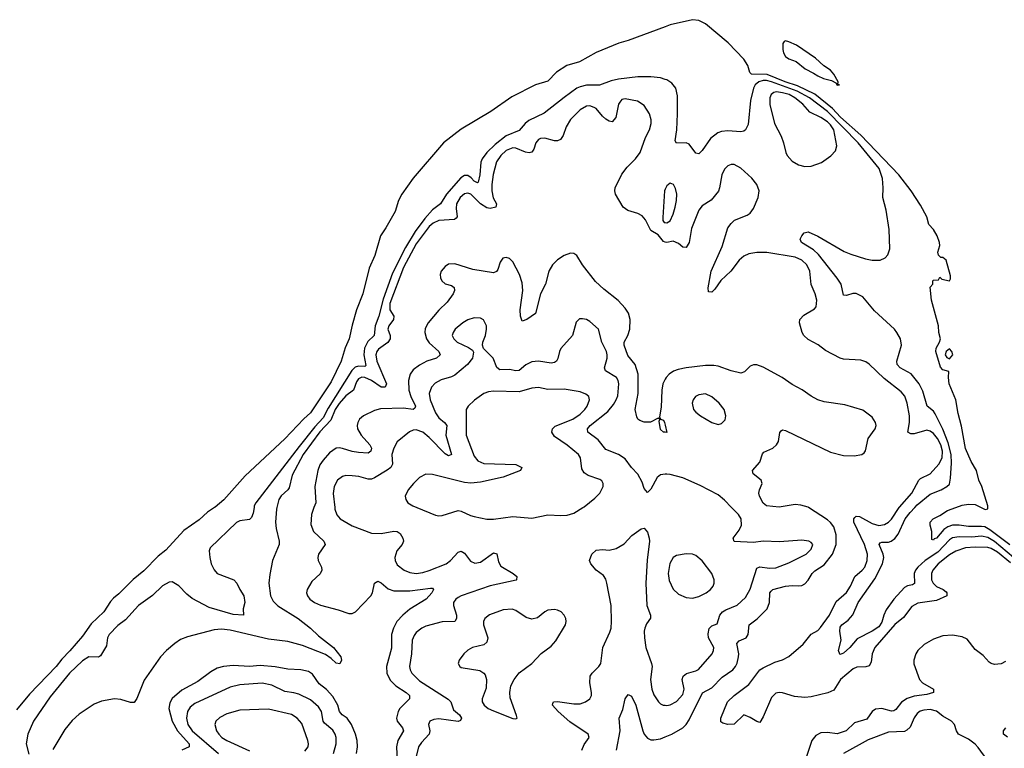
# Model space of a CAD drawing. Header units: inches. Extents: x 1449094 to 1618372, y 389908 to 534307.
# Tile 455 of 494: x 1585980 to 1592112, y 518502 to 523036. Entities that reach past the tile are written whole.
import ezdxf

# ---------------------------------------------------------------- set-up
doc = ezdxf.new("R2010")
doc.units = ezdxf.units.IN
doc.header["$MEASUREMENT"] = 0
for name, color, linetype in [('B5581', 7, 'Continuous'), ('B5582', 7, 'Continuous'), ('B5591', 7, 'Continuous'), ('B5592', 7, 'Continuous')]:
    doc.layers.add(name, color=color, linetype=linetype)

msp = doc.modelspace()

# ---------------------------------------------------------------- linework, layer by layer
at = {"layer": 'B5581', "color": 5}
for points, elevation in [([(1587193.2, 520000), (1587149.4, 519970.6), (1587097.2, 519922.8), (1587002.7, 519857.3), (1586890, 519735.6), (1586842.9, 519697.1), (1586753.7, 519606.3), (1586687, 519553), (1586597.7, 519462.3), (1586564.9, 519435.1), (1586545.6, 519414.4), (1586504.6, 519350), (1586424.6, 519275.4), (1586370, 519199.9), (1586292.1, 519107.9), (1586242.5, 519057.5), (1586207.3, 519010), (1586041.5, 518838.5), (1585958.8, 518741.2)], 340), ([(1587439.6, 520000), (1587434.6, 519965.4), (1587422.8, 519937.2), (1587410, 519925.1), (1587350, 519917.4), (1587330, 519906), (1587167, 519750), (1587160.5, 519730), (1587163.7, 519690), (1587172.6, 519650), (1587190, 519612), (1587210, 519588.9), (1587313.4, 519550), (1587333, 519530), (1587350.5, 519490), (1587376.3, 519450), (1587382.8, 519410), (1587371, 519370), (1587374, 519330), (1587310, 519333.5), (1587158.9, 519378.9), (1587054.8, 519434.8), (1587021, 519461), (1586970, 519512.6), (1586930, 519536.9), (1586910, 519536.4), (1586870, 519513.3), (1586806.5, 519453.5), (1586720.3, 519390), (1586638.9, 519301.1), (1586590, 519265.4), (1586536.4, 519210), (1586527.4, 519190), (1586520.4, 519139.6), (1586482.4, 519077.6), (1586470, 519069.6), (1586410, 519071.5), (1586370, 519045.6), (1586290, 518969.3), (1586170, 518821.8), (1586065.3, 518670), (1586030, 518589.6), (1586020.5, 518530), (1586035.6, 518464.4)], 360), ([(1587581, 520000), (1587578.5, 519990), (1587572.5, 519910), (1587576.6, 519870), (1587595.9, 519790), (1587596, 519770), (1587555.2, 519670), (1587537.2, 519582.8), (1587531.4, 519528.6), (1587542.3, 519450), (1587558.4, 519418.4), (1587587.6, 519387.6), (1587713.3, 519310), (1587790.1, 519250), (1587840.8, 519200.8), (1587934.2, 519130), (1587980.4, 519070), (1587984.4, 519050), (1587973.4, 519026.6), (1587950, 519031.3), (1587920.6, 519060.6), (1587884.5, 519084.5), (1587741.2, 519141.2), (1587650, 519166.8), (1587530, 519180.1), (1587290, 519237.5), (1587236.5, 519243.5), (1587190, 519239.5), (1587024.7, 519195.3), (1586982.1, 519177.9), (1586945.6, 519154.4), (1586894.3, 519110), (1586856.9, 519070), (1586754.9, 518925.1), (1586710, 518811.8), (1586692.9, 518787.2), (1586670, 518785.8), (1586610, 518805.8), (1586570, 518809.8), (1586490, 518796), (1586443.4, 518776.6), (1586350, 518713.7), (1586305.8, 518674.3), (1586261.5, 518618.5), (1586186.5, 518493.5)], 380), ([(1587812.1, 520000), (1587796.1, 519956.1), (1587793.6, 519893.6), (1587809.2, 519850), (1587874.4, 519790), (1587882.4, 519770), (1587841, 519710), (1587836, 519690), (1587837.7, 519670), (1587859.4, 519630), (1587862.2, 519610), (1587851.9, 519588.1), (1587799.2, 519540.8), (1587769.1, 519490), (1587765.2, 519470), (1587772.2, 519450), (1587787.3, 519430), (1587815.3, 519410), (1587853.2, 519393.2), (1587963.8, 519363.8), (1588030, 519340.7), (1588050, 519339.7), (1588072.1, 519350), (1588165.7, 519450), (1588176.5, 519470), (1588190, 519530.4), (1588210, 519542.4), (1588230, 519531.9), (1588275, 519495), (1588310, 519480.9), (1588410, 519480.8), (1588538.6, 519498.6), (1588550, 519498.4), (1588556, 519490), (1588547.4, 519470), (1588511.5, 519430), (1588410, 519368), (1588365.9, 519330), (1588329.2, 519290), (1588307.4, 519250), (1588296.3, 519210), (1588295.5, 519124.5), (1588263.9, 519010), (1588266.2, 518970), (1588286.6, 518926.6), (1588323.2, 518890), (1588387.6, 518850), (1588407.6, 518830), (1588407.6, 518810), (1588346.9, 518750), (1588335.9, 518730), (1588327.2, 518690), (1588331.1, 518670), (1588363.5, 518630), (1588369.3, 518610), (1588333.9, 518550), (1588326.2, 518510), (1588342.4, 518170)], 420), ([(1587942.1, 520000), (1587943.2, 519990), (1587955.1, 519955.1), (1587974.9, 519930), (1588050, 519886.5), (1588170, 519840.3), (1588230, 519838.8), (1588310, 519852), (1588330.2, 519850.2), (1588350, 519837.6), (1588366.5, 519810), (1588370.2, 519790), (1588360.8, 519770), (1588327.7, 519730), (1588315.8, 519690), (1588318.4, 519670), (1588330, 519643.7), (1588374.4, 519610), (1588410, 519595.4), (1588450, 519589.5), (1588490, 519595.1), (1588530, 519608.2), (1588635.8, 519650), (1588662, 519670), (1588710, 519721.7), (1588730, 519728.9), (1588750, 519716), (1588786.4, 519666.4), (1588813.5, 519653.5), (1588850, 519659.3), (1588930, 519718.3), (1588951.2, 519711.2), (1588961.5, 519661.5), (1588975.3, 519635.3), (1589054, 519590), (1589074.9, 519570), (1589074.8, 519550), (1589071.5, 519548.5), (1588910, 519513.2), (1588730, 519450.5), (1588710, 519439.8), (1588696.1, 519430), (1588682.3, 519410), (1588681.6, 519390), (1588699.2, 519330), (1588700.2, 519310), (1588690.3, 519290), (1588610, 519289.8), (1588510, 519261.8), (1588484.9, 519250), (1588450, 519222.6), (1588436.2, 519203.8), (1588424.5, 519175.5), (1588419.8, 519090), (1588407.6, 519010), (1588411.1, 518990), (1588422, 518970), (1588470, 518921.9), (1588648.1, 518808.1), (1588664.9, 518790), (1588682.2, 518742.2), (1588719.5, 518710), (1588732, 518690), (1588725.8, 518674.2), (1588711.5, 518668.5), (1588590, 518684.5), (1588558, 518682), (1588534.9, 518670), (1588526.5, 518650), (1588533.4, 518610), (1588530.2, 518590), (1588481.3, 518538.7), (1588463.5, 518510), (1588437.8, 518410)], 440), ([(1588453.2, 520000), (1588570, 519953.2), (1588590, 519949.1), (1588610, 519951.2), (1588710, 519980.6), (1588730, 519977.7), (1588786.7, 519950), (1588810, 519943.5), (1588890, 519927.3), (1588930, 519928.3), (1589050, 519944.8), (1589170, 519934.8), (1589270, 519954.2), (1589350, 519950.2), (1589390, 519953.4), (1589430, 519965.8), (1589488, 520000)], 460), ([(1589480.4, 518490), (1589495, 518524.9), (1589526.6, 518570), (1589519.3, 518590), (1589406.1, 518666.1), (1589333.5, 518730), (1589298, 518770), (1589300.1, 518779.9), (1589305.2, 518790), (1589330, 518792.6), (1589430, 518778), (1589470, 518779.2), (1589503.7, 518790), (1589529.6, 518810), (1589540.5, 518830), (1589542, 518850), (1589531, 518910), (1589532.8, 518950), (1589544.2, 518970), (1589586.3, 519010), (1589598.5, 519030), (1589611.8, 519128.2), (1589655.8, 519224.2), (1589662.7, 519250), (1589666.4, 519290), (1589662.7, 519390), (1589636.9, 519530), (1589630, 519555.3), (1589616.6, 519576.6), (1589570, 519609.3), (1589537.2, 519650), (1589529.2, 519670), (1589544, 519710), (1589570, 519734), (1589610, 519738.8), (1589650, 519734.8), (1589694.8, 519745.2), (1589745.4, 519774.6), (1589793.1, 519826.9), (1589850, 519867.3), (1589870, 519871.3), (1589890, 519846), (1589901.1, 519810), (1589902.3, 519790), (1589887.5, 519672.5), (1589879.2, 519530), (1589886, 519390), (1589908.9, 519330), (1589908.8, 519311.2), (1589884.1, 519275.9), (1589873.2, 519250), (1589868.4, 519230), (1589870.2, 519190.2), (1589879.7, 519130), (1589915.5, 519030), (1589918.6, 519010), (1589909.2, 518930), (1589915.8, 518870), (1589930, 518834.9), (1589957.6, 518790), (1589970, 518777.6), (1589986.8, 518770), (1590000, 518769.4)], 440), ([(1588076.9, 518470), (1588084.2, 518510), (1588080.5, 518550), (1588071.6, 518590), (1588046.7, 518650), (1588018.8, 518690), (1587989, 518710), (1587972.3, 518730), (1587961.8, 518770), (1587930, 518823.2), (1587890, 518867.8), (1587844, 518904), (1587803.5, 518963.5), (1587779.1, 518979.1), (1587730.4, 518990.4), (1587650, 518993.3), (1587570, 519009.4), (1587477.3, 519017.3), (1587410, 519010.4), (1587310, 519017.7), (1587250, 519009.9), (1587210, 518999.5), (1587170, 518978), (1587090, 518916.8), (1586990, 518862.6), (1586929, 518811), (1586914.6, 518785.4), (1586908.7, 518750), (1586928.6, 518670), (1586961.7, 518610), (1587035.9, 518530), (1587034.9, 518510), (1586989.5, 518490.5)], 420), ([(1587934.1, 518470), (1587949.9, 518530), (1587949.9, 518570), (1587945, 518590), (1587930, 518614.6), (1587877.4, 518657.4), (1587870.4, 518670.4), (1587859.9, 518730), (1587839.7, 518759.7), (1587790, 518802.4), (1587718.9, 518838.9), (1587687.9, 518847.9), (1587630, 518856), (1587550, 518894.6), (1587490, 518907.4), (1587350, 518895.8), (1587290, 518882), (1587070, 518781), (1587041.9, 518758.1), (1587024.4, 518730), (1587019.5, 518690), (1587027.9, 518650), (1587053.9, 518610), (1587216.9, 518470)], 440), ([(1589697, 518490), (1589719.6, 518610), (1589713.1, 518690), (1589735.8, 518744.2), (1589750.9, 518809.1), (1589770, 518837.3), (1589790, 518826), (1589816.1, 518770), (1589861.2, 518610), (1589870, 518588.9), (1589890, 518564.7), (1589910, 518555.5), (1589930, 518553.5), (1589970, 518561.2), (1590000, 518573.4)], 420), ([(1587756.5, 518483.5), (1587775.3, 518510), (1587778.2, 518530), (1587773.8, 518550), (1587736.4, 518656.4), (1587708.6, 518688.6), (1587672, 518712), (1587530, 518745.7), (1587350, 518739.5), (1587270, 518716.2), (1587225.9, 518694.1), (1587201.1, 518670), (1587195.6, 518650), (1587206, 518610), (1587219.7, 518590), (1587239.1, 518570), (1587269.1, 518550), (1587410, 518485.5)], 460)]:
    msp.add_lwpolyline(points, dxfattribs=dict(at, elevation=elevation))
at = {"layer": 'B5581', "color": 5, "elevation": 460}
msp.add_lwpolyline([(1589046.7, 519366.7), (1588990, 519362.6), (1588906.6, 519333.4), (1588876.4, 519310), (1588867.6, 519290), (1588868.1, 519270), (1588896.2, 519190), (1588890, 519162.9), (1588870, 519146), (1588798.8, 519130), (1588770, 519113.3), (1588746, 519090), (1588717.3, 519050), (1588711, 519030), (1588721, 519010), (1588730, 519004), (1588845.1, 518985.1), (1588870.2, 518970.2), (1588878.4, 518958.4), (1588887.4, 518930), (1588884.2, 518875.8), (1588860.7, 518810), (1588860.5, 518790), (1588873.4, 518770), (1588897.3, 518750), (1588930, 518734.4), (1589050, 518687.3), (1589070, 518684.7), (1589078, 518690), (1589074.6, 518705.4), (1589035.1, 518815.1), (1589033, 518850), (1589039.6, 518890), (1589058.7, 518930), (1589090, 518970.6), (1589169.7, 519030.3), (1589228.5, 519091.5), (1589290, 519137.1), (1589319.6, 519170), (1589378, 519270), (1589382.4, 519290), (1589381.6, 519310), (1589371.2, 519331.2), (1589351.1, 519351.1), (1589330, 519360.7), (1589310, 519365.6), (1589270, 519361.6), (1589250, 519351.5), (1589205.3, 519314.7), (1589170, 519305.4), (1589134.9, 519314.9), (1589070, 519359.7)], close=True, dxfattribs=at)
at = {"layer": 'B5582', "color": 5}
for points, elevation in [([(1590000, 522992.2), (1589770, 522907.2), (1589710.4, 522890), (1589570, 522831.6), (1589466, 522774), (1589388.1, 522750), (1589323.8, 522710), (1589270, 522652.3), (1589191.6, 522630), (1589045.2, 522554.8), (1588914.5, 522465.5), (1588730, 522353.7), (1588619.7, 522270), (1588429.4, 522050.6), (1588359.2, 521950), (1588338.2, 521910), (1588318.3, 521841.7), (1588260, 521740), (1588225.8, 521690), (1588191.8, 521568.2), (1588156.2, 521490), (1588117.5, 521330), (1588076.9, 521230), (1588050, 521135.6), (1588031.6, 521050), (1588006.8, 520993.2), (1587981.6, 520910), (1587918.7, 520781.3), (1587790.7, 520589.3), (1587748.4, 520551.6), (1587631.4, 520428.6), (1587383.7, 520196.3), (1587251.4, 520048.6), (1587197.3, 520002.7), (1587193.2, 520000)], 340), ([(1590000, 522663.8), (1589970, 522673.5), (1589910, 522681), (1589830, 522680.8), (1589710, 522665.3), (1589664.4, 522655.6), (1589590, 522629), (1589510, 522627.9), (1589470, 522618.5), (1589450, 522608.8), (1589370, 522551), (1589246.3, 522453.7), (1589150, 522408.4), (1589127.3, 522390), (1589090, 522347.3), (1589010, 522312.6), (1588941, 522259), (1588890.1, 522210), (1588860.1, 522170), (1588852.7, 522150), (1588846, 522070), (1588834.8, 522025.2), (1588830, 522019.8), (1588810, 522030.6), (1588791.3, 522051.2), (1588770, 522065.7), (1588750, 522065.8), (1588727.9, 522052.1), (1588637.2, 521950), (1588600.5, 521890), (1588550, 521852), (1588502, 521798), (1588443.3, 521716.8), (1588382.4, 521617.6), (1588301.5, 521458.5), (1588242.4, 521297.6), (1588216.1, 521190), (1588193.5, 521130), (1588187.3, 521070), (1588147.3, 521032.7), (1588127.4, 520992.6), (1588123.7, 520950), (1588136.5, 520883.5), (1588130, 520877.2), (1588090, 520879), (1588070, 520873.7), (1588047.4, 520852.6), (1587901.3, 520618.7), (1587870, 520559.2), (1587818.1, 520501.9), (1587720.6, 520379.4), (1587449.5, 520030), (1587441, 520010), (1587439.6, 520000)], 360), ([(1590000, 521652.2), (1589990, 521655.3), (1589957, 521697), (1589910, 521724.5), (1589878.3, 521790), (1589856.1, 521816.1), (1589829.9, 521829.8), (1589767.5, 521847.5), (1589738.9, 521870), (1589691.3, 521950), (1589685.4, 521970), (1589688.2, 521990), (1589730, 522075.5), (1589762.7, 522117.3), (1589815.8, 522170), (1589844, 522210), (1589877.4, 522302.6), (1589902, 522350), (1589913.5, 522390), (1589913, 522413), (1589902, 522450), (1589870, 522500.9), (1589828.2, 522528.2), (1589750, 522543.1), (1589730, 522538.3), (1589717.1, 522522.9), (1589710, 522509.3), (1589692.7, 522427.3), (1589670, 522400.9), (1589650, 522403.7), (1589630, 522417.6), (1589610, 522434.7), (1589570, 522482.2), (1589557.6, 522490), (1589530, 522498.8), (1589510, 522497.4), (1589470, 522475.7), (1589410, 522414.8), (1589382.3, 522370), (1589364.1, 522315.9), (1589348.2, 522290), (1589330, 522282.2), (1589310, 522282.3), (1589250, 522298.4), (1589223.9, 522296.1), (1589210, 522289.7), (1589194.7, 522270), (1589182.2, 522230), (1589170, 522211.2), (1589153.3, 522206.7), (1589130, 522210.7), (1589070, 522237.3), (1589050, 522239.1), (1589010, 522221.9), (1588976.6, 522190), (1588950, 522150.9), (1588928.5, 522071.5), (1588919.4, 522010), (1588920.8, 521970), (1588928.1, 521928.1), (1588949.1, 521890), (1588945.3, 521870), (1588910, 521860.7), (1588890, 521864.4), (1588850, 521890.5), (1588790, 521950.4), (1588770, 521956.8), (1588750, 521951.9), (1588723.9, 521930), (1588701.2, 521890), (1588698.3, 521861.7), (1588704.4, 521810), (1588698.5, 521801.5), (1588686.7, 521793.3), (1588590, 521786.1), (1588555.5, 521770), (1588530, 521749.9), (1588450, 521640.4), (1588370, 521493.2), (1588284.8, 521270), (1588284.4, 521230), (1588308.9, 521190), (1588308.3, 521170), (1588277.9, 521130), (1588271.8, 521110), (1588286.3, 521070), (1588286.4, 521050), (1588272.6, 521027.4), (1588215.4, 520984.6), (1588204.6, 520970), (1588198.6, 520950), (1588204.7, 520910), (1588264, 520770), (1588256.4, 520750), (1588230, 520749.1), (1588170, 520789.9), (1588130, 520809.2), (1588110, 520811), (1588090, 520801.3), (1588077.5, 520782.5), (1588058, 520730), (1588010, 520694.8), (1587970, 520647.8), (1587943.8, 520610), (1587916.8, 520543.2), (1587849.6, 520470.4), (1587745.6, 520330), (1587677.6, 520202.4), (1587657.9, 520122.1), (1587650.7, 520109.3), (1587607.5, 520072.5), (1587593.4, 520050), (1587581, 520000)], 380), ([(1590000, 521981), (1589994.9, 521970), (1589984.9, 521804.9), (1589986, 521786), (1589994.4, 521774.4), (1590000, 521773)], 380), ([(1590000, 520468.2), (1589988.4, 520468.4), (1589970, 520486), (1589963.1, 520536.9), (1589967.3, 520547.3), (1589956.4, 520556.4), (1589908.3, 520531.7), (1589870, 520531.6), (1589841.7, 520541.7), (1589830, 520549.4), (1589823.5, 520563.5), (1589813.6, 520610), (1589832.1, 520710), (1589831.7, 520830), (1589811.9, 520890), (1589766.4, 520946.4), (1589744.2, 521010), (1589743.7, 521030), (1589766.5, 521070), (1589780.5, 521110), (1589781.7, 521170), (1589771.3, 521210), (1589750, 521241.7), (1589707.8, 521287.8), (1589618.2, 521358.2), (1589565.8, 521405.8), (1589485.1, 521510), (1589450, 521569.4), (1589430, 521580.5), (1589410, 521582), (1589370, 521568.2), (1589330, 521541.1), (1589299, 521510), (1589274.4, 521470), (1589253.9, 521390), (1589223.4, 521330), (1589191.5, 521208.5), (1589138, 521170), (1589110, 521159), (1589099.5, 521190), (1589096.9, 521230), (1589113, 521350), (1589110, 521398), (1589092.7, 521450), (1589050, 521529.6), (1589030, 521549.6), (1589010, 521556.9), (1588989.1, 521550.9), (1588972.5, 521527.5), (1588958.1, 521481.9), (1588950, 521469.8), (1588930, 521460.8), (1588801.7, 521481.7), (1588690, 521517.2), (1588650, 521513.5), (1588630, 521499.7), (1588604.9, 521470), (1588598.3, 521450), (1588600.3, 521430), (1588608.9, 521410), (1588630, 521393.1), (1588670, 521381.3), (1588684.6, 521370), (1588688.2, 521350), (1588679.7, 521330), (1588641.1, 521278.9), (1588590, 521227.3), (1588524.1, 521150), (1588505.8, 521114.2), (1588502.7, 521090), (1588512.3, 521050), (1588530, 521025.3), (1588591.1, 520970), (1588599.1, 520950), (1588575.8, 520930), (1588515.3, 520910), (1588470, 520886.5), (1588430, 520857.2), (1588411, 520830), (1588401.9, 520790), (1588404, 520730), (1588415.1, 520690), (1588444.5, 520630), (1588441.4, 520618.6), (1588430.1, 520609.9), (1588370, 520617.5), (1588226.5, 520613.5), (1588190, 520603.4), (1588121.1, 520570), (1588096.9, 520550), (1588085.4, 520530), (1588081.6, 520510), (1588084.6, 520490), (1588106.7, 520450), (1588160.2, 520390), (1588170.2, 520370), (1588167, 520350), (1588150, 520339.3), (1588090, 520341.6), (1588050, 520348.5), (1587990, 520368.4), (1587970, 520371.8), (1587950, 520369), (1587910, 520340.7), (1587870, 520295.2), (1587850, 520264.8), (1587836.3, 520230), (1587818.4, 520130), (1587823.1, 520030), (1587812.1, 520000)], 420), ([(1590000, 520207), (1589970, 520202.6), (1589950, 520186), (1589910, 520114.5), (1589890, 520092.7), (1589870, 520119.3), (1589857.1, 520157.1), (1589830, 520208), (1589790, 520249.7), (1589750, 520302.4), (1589710, 520329.8), (1589630, 520361), (1589581.7, 520421.7), (1589517.4, 520470), (1589516.4, 520490), (1589531.7, 520510), (1589642.1, 520597.9), (1589679, 520641), (1589695.6, 520670), (1589704.1, 520695.9), (1589711.3, 520770), (1589707.8, 520790), (1589697.4, 520810), (1589628.6, 520850), (1589622.8, 520870), (1589638, 520930), (1589638.7, 520950), (1589634.5, 520970), (1589605.6, 521030), (1589585.1, 521110), (1589530, 521156.9), (1589510, 521169.6), (1589485.1, 521174.9), (1589466.3, 521173.7), (1589446.1, 521153.9), (1589421.7, 521070), (1589350.2, 520990), (1589340.8, 520970), (1589332.3, 520927.7), (1589323, 520910), (1589310, 520902), (1589290, 520899.2), (1589210, 520911.7), (1589170, 520906), (1589132, 520888), (1589090, 520851.9), (1589070, 520850.7), (1589030, 520859), (1588970, 520857.6), (1588952.2, 520872.2), (1588928, 520930), (1588869, 520990), (1588862.7, 521010), (1588863.7, 521030), (1588881.6, 521070), (1588887.6, 521110), (1588887, 521130), (1588867.8, 521167.8), (1588850, 521177.6), (1588810, 521179.7), (1588770, 521168.2), (1588739.3, 521150), (1588692.4, 521110), (1588678.7, 521090), (1588673.7, 521070), (1588683.1, 521050), (1588704.2, 521030), (1588775.6, 520995.6), (1588799.3, 520979.3), (1588806.6, 520966.6), (1588800.8, 520930), (1588769.6, 520890.4), (1588690, 520823.1), (1588670, 520813.2), (1588605.5, 520794.5), (1588566.9, 520773.1), (1588545.2, 520750), (1588530.2, 520710), (1588536.6, 520670), (1588570.1, 520590), (1588590, 520558.3), (1588625.4, 520530), (1588640.5, 520510), (1588633, 520450), (1588668, 520330), (1588650, 520322.4), (1588630, 520334.4), (1588530, 520435.4), (1588490, 520468.2), (1588450, 520483.1), (1588430, 520482), (1588408.2, 520471.8), (1588330, 520409.5), (1588310, 520369.4), (1588298.4, 520330), (1588301, 520270), (1588290.2, 520250), (1588267.6, 520232.4), (1588190, 520184), (1588170, 520177), (1588150, 520176.8), (1588092.4, 520192.4), (1588050, 520198.2), (1588010, 520198.8), (1587990, 520193.1), (1587959, 520170), (1587938.5, 520130), (1587931.7, 520088.3), (1587942.1, 520000)], 440), ([(1590000, 520799.5), (1589985.4, 520770), (1589978.1, 520730), (1589975.5, 520624.5), (1589963.6, 520563.6), (1589970.7, 520550.7), (1589990, 520542.8), (1589996.4, 520530), (1590000, 520513.6)], 420), ([(1589488, 520000), (1589495.5, 520004.4), (1589562.4, 520057.6), (1589593.3, 520090), (1589613.6, 520130), (1589614.5, 520150), (1589605.3, 520165.3), (1589593.9, 520173.9), (1589520.2, 520200.2), (1589496, 520216), (1589481.3, 520241.3), (1589472.2, 520310), (1589460.7, 520330), (1589390, 520389.2), (1589310, 520442.4), (1589294.7, 520470), (1589298.3, 520490), (1589313.7, 520506.3), (1589425.6, 520550), (1589470, 520580.9), (1589498.5, 520610), (1589513.2, 520630), (1589528.6, 520670), (1589523.5, 520690), (1589506.3, 520706.3), (1589470, 520719.4), (1589370, 520736.8), (1589270, 520735.6), (1589210, 520746.1), (1589170, 520742.1), (1589090, 520720.2), (1588930, 520723.2), (1588900.3, 520719.7), (1588870, 520709.7), (1588812.5, 520667.5), (1588772.2, 520630), (1588761.1, 520610), (1588760.5, 520450), (1588810, 520318.7), (1588833.8, 520290), (1588870, 520274.8), (1589070, 520268.7), (1589107.7, 520250), (1589099.1, 520230), (1588990, 520189.1), (1588850, 520158.4), (1588790, 520151.8), (1588750, 520156.5), (1588550, 520205.1), (1588510, 520208.2), (1588470, 520186.6), (1588431.8, 520150), (1588399.5, 520110), (1588381.3, 520070), (1588383.8, 520050), (1588397.1, 520030), (1588428.2, 520010), (1588453.2, 520000)], 460)]:
    msp.add_lwpolyline(points, dxfattribs=dict(at, elevation=elevation))
at = {"layer": 'B5591', "color": 5}
for points, elevation in [([(1590000, 518573.4), (1590041, 518590), (1590110, 518629.4), (1590130.7, 518649.3), (1590150, 518678), (1590233.2, 518846.8), (1590290, 518877.5), (1590354.9, 518945.1), (1590421.1, 518990), (1590437.9, 519010), (1590448.5, 519031.5), (1590457.4, 519070), (1590458, 519090), (1590445.7, 519154.3), (1590459.7, 519170), (1590503.5, 519190), (1590516, 519210), (1590522.7, 519270), (1590573, 519307), (1590634.5, 519370), (1590648.9, 519410), (1590651.6, 519468.4), (1590660, 519480), (1590670.7, 519489.3), (1590750, 519510.8), (1590790, 519515), (1590830, 519512.8), (1590850, 519515.9), (1590870, 519525.8), (1590890, 519547.4), (1590914.5, 519590), (1590932.8, 519607.2), (1590990, 519643.2), (1591041.3, 519710), (1591064.5, 519770), (1591065.5, 519830), (1591050, 519880.3), (1591030, 519906.1), (1591010, 519923), (1590892.1, 520000)], 420), ([(1590000, 518769.4), (1590010, 518768.9), (1590030, 518773.1), (1590070, 518793.1), (1590110, 518836.4), (1590118.8, 518870), (1590106.2, 518930), (1590112.9, 518950), (1590132.9, 518967), (1590190, 518983.2), (1590207.2, 518992.8), (1590292.1, 519090), (1590300.9, 519110), (1590302.4, 519130), (1590269.9, 519190), (1590266.8, 519213.2), (1590273.1, 519246.9), (1590290, 519264.2), (1590323.3, 519276.7), (1590340.3, 519330), (1590357.6, 519350), (1590376.9, 519363.1), (1590447.3, 519392.7), (1590499.3, 519440.7), (1590528.4, 519491.6), (1590570, 519622.3), (1590590, 519631.9), (1590650, 519623), (1590690, 519625.1), (1590770, 519655.2), (1590877.4, 519710), (1590910, 519741.6), (1590918.7, 519770), (1590910, 519782), (1590894, 519790), (1590850, 519796.9), (1590712.8, 519787.2), (1590610, 519791.6), (1590550, 519782), (1590429, 519789), (1590423.5, 519810), (1590461.6, 519858.4), (1590475.9, 519890), (1590473, 519930), (1590456.1, 519956.1), (1590413.9, 520000)], 440), ([(1592150, 519656.2), (1592070, 519722.3), (1592030, 519745.6), (1592010, 519751), (1591930, 519753.1), (1591870, 519749), (1591810, 519729.4), (1591770, 519706.4), (1591700.8, 519650), (1591667.5, 519610), (1591658.8, 519590), (1591659.5, 519550), (1591669.5, 519530), (1591689.4, 519509.4), (1591731.3, 519490), (1591750, 519475.2), (1591754.8, 519470), (1591753.6, 519450), (1591690, 519422.4), (1591574, 519406), (1591535.7, 519384.3), (1591484.3, 519315.7), (1591430, 519272.4), (1591304.7, 519130), (1591289.6, 519090.4), (1591283, 519037), (1591270, 519015.3), (1591250, 519008.2), (1591194, 519006), (1591170, 518996.1), (1591092.1, 518930), (1591050, 518862.7), (1591013.9, 518846.1), (1590910, 518821.1), (1590870, 518818.4), (1590805.2, 518825.2), (1590730, 518846.1), (1590710, 518848.2), (1590690, 518843.9), (1590662.2, 518817.8), (1590610, 518697), (1590590, 518662.9), (1590570, 518667.6), (1590530, 518694.3), (1590490, 518709.6), (1590430, 518651.6), (1590390, 518649.6), (1590359.1, 518659.1), (1590347.4, 518667.4), (1590346.2, 518690), (1590388.7, 518790), (1590429.3, 518830), (1590520.2, 518899.8), (1590590, 518989.6), (1590610, 519003.3), (1590683.2, 519036.8), (1590730, 519051.8), (1590770, 519073.9), (1590858.5, 519150), (1590908.2, 519211.8), (1590950, 519235.4), (1590967.2, 519252.8), (1591022.7, 519330), (1591065.7, 519414.3), (1591128.9, 519471.1), (1591153.9, 519510), (1591181.1, 519570), (1591226.5, 519610), (1591242.3, 519630), (1591258.4, 519670), (1591259.3, 519710), (1591241.3, 519770), (1591173.9, 519910), (1591174, 519930), (1591181, 519939), (1591190, 519945.4), (1591210, 519944.3), (1591290, 519900.1), (1591330, 519889), (1591365.5, 519894.5), (1591390, 519908.1), (1591410, 519927.9), (1591457, 520000)], 380), ([(1592169.1, 519689.1), (1592050, 519787.8), (1592010, 519812.8), (1591970, 519821.6), (1591910, 519814.8), (1591830, 519818.4), (1591790, 519811.4), (1591770, 519798.8), (1591697.2, 519722.8), (1591618.7, 519670), (1591574, 519630), (1591559.1, 519610), (1591551.5, 519590), (1591552.1, 519527.9), (1591540.4, 519519.6), (1591510, 519512.7), (1591490, 519502.5), (1591424.3, 519430), (1591377.2, 519362.8), (1591362.2, 519330), (1591350, 519286.2), (1591330, 519258.4), (1591290, 519231.2), (1591196.4, 519183.6), (1591149, 519130), (1591110, 519094.3), (1591090, 519085.2), (1591087.3, 519087.3), (1591079.7, 519110), (1591094.9, 519174.9), (1591087.6, 519230), (1591090, 519254.8), (1591100.9, 519270), (1591140.1, 519299.9), (1591168.2, 519331.8), (1591201, 519410), (1591304.6, 519555.4), (1591352.7, 519650), (1591361.5, 519690), (1591358.2, 519710), (1591331.9, 519770), (1591339.7, 519780.3), (1591350, 519784.3), (1591390, 519785), (1591408.3, 519791.7), (1591430, 519807.5), (1591450, 519833.5), (1591495.1, 519930), (1591525.8, 519970), (1591554.5, 520000)], 360), ([(1592147.4, 519767.4), (1592021.9, 519861.9), (1591990, 519879.1), (1591970, 519882.6), (1591890, 519881.6), (1591829.9, 519889.9), (1591790, 519889.4), (1591760.8, 519879.2), (1591736.1, 519863.9), (1591690, 519809.7), (1591675.1, 519804.9), (1591670, 519797.2), (1591661.5, 519801.5), (1591660.7, 519850), (1591649.2, 519890), (1591649.2, 519910), (1591669.3, 519930), (1591710, 519950.3), (1591758, 519982), (1591809.7, 520000)], 340), ([(1591967.3, 520000), (1591992.3, 519987.7), (1592008.7, 519991.3), (1592008.9, 520000)], 340), ([(1592118.7, 519041.3), (1592091.7, 519028.3), (1592050, 519023.5), (1592030, 519029.7), (1592018.7, 519038.7), (1591980.3, 519080.3), (1591930, 519117.6), (1591880.2, 519180.2), (1591850, 519196.5), (1591790, 519206.2), (1591730, 519201.6), (1591670, 519181.3), (1591612.7, 519147.3), (1591573.7, 519110), (1591561.1, 519090), (1591547.5, 519050), (1591548.4, 519028.4), (1591583.2, 518930), (1591602.4, 518910), (1591671.8, 518870), (1591670.4, 518850), (1591630, 518835.8), (1591550, 518825.3), (1591507.4, 518812.6), (1591471.7, 518788.3), (1591436.4, 518743.6), (1591424.4, 518735.6), (1591410, 518732.4), (1591350, 518749.1), (1591310, 518746), (1591288.5, 518731.5), (1591256.3, 518683.7), (1591179.5, 518660.5), (1591127.4, 518610), (1591070, 518591.6), (1591010, 518600.5), (1590970, 518597.2), (1590939, 518581), (1590912.2, 518550), (1590879.3, 518450)], 420), ([(1592004.2, 518430), (1591950, 518506.9), (1591930, 518528.4), (1591890, 518558), (1591827, 518590), (1591813.3, 518610), (1591801.3, 518650), (1591783.6, 518670), (1591730, 518701.8), (1591690, 518732.2), (1591650, 518742.8), (1591610, 518739.3), (1591588.1, 518731.9), (1591570, 518719.4), (1591549.6, 518690.4), (1591525.7, 518634.3), (1591505.5, 518614.5), (1591490, 518607.2), (1591390, 518603.2), (1591264.9, 518555.1), (1591109.6, 518470.4)], 440), ([(1592131.4, 518571.4), (1592106, 518590), (1592106, 518610), (1592122.4, 518630)], 420)]:
    msp.add_lwpolyline(points, dxfattribs=dict(at, elevation=elevation))
at = {"layer": 'B5591', "color": 5, "elevation": 460}
msp.add_lwpolyline([(1590131.6, 519711.6), (1590070, 519701.3), (1590050, 519689.6), (1590028, 519652), (1590019.3, 519590), (1590025.2, 519545.2), (1590050, 519492.2), (1590082, 519462), (1590130, 519440.8), (1590170, 519436.9), (1590210, 519446.3), (1590255.6, 519470), (1590281.6, 519490), (1590298.4, 519510), (1590305.6, 519530), (1590305.6, 519550), (1590289.6, 519590), (1590230, 519669.4), (1590190, 519702), (1590169.6, 519709.6)], close=True, dxfattribs=at)
at = {"layer": 'B5592', "color": 5}
for points, elevation in [([(1592008.9, 520000), (1592009.2, 520010), (1591972, 520130), (1591953.2, 520170), (1591939, 520230), (1591906, 520286), (1591870, 520368), (1591846.3, 520506.3), (1591824.8, 520584.8), (1591809.3, 520670), (1591769.3, 520770.7), (1591764, 520810), (1591767.3, 520847.3), (1591730, 520856), (1591714.3, 520874.3), (1591686.3, 520970), (1591687.8, 520992.2), (1591709.2, 521030), (1591714, 521050), (1591704, 521090), (1591702, 521130), (1591659, 521290), (1591649.3, 521370.7), (1591666, 521390), (1591666, 521410), (1591670, 521414), (1591702, 521418), (1591710, 521434), (1591722, 521422), (1591770, 521411.3), (1591776.2, 521423.8), (1591777.7, 521442.3), (1591750, 521539.3), (1591730, 521555.6), (1591716.5, 521556.5), (1591702, 521570), (1591697.2, 521590), (1591709.5, 521630.5), (1591707.6, 521650), (1591693.7, 521690), (1591671.1, 521730), (1591641.7, 521761.7), (1591628.8, 521810), (1591590, 521882.5), (1591531.6, 521970), (1591456, 522070), (1591218.2, 522318.2), (1591092.6, 522430), (1591042.4, 522482.4), (1590931.4, 522571.4), (1590824.8, 522624.8), (1590746.2, 522650), (1590634.1, 522694.1), (1590537.5, 522697.5), (1590526.8, 522706.8), (1590514.3, 522750), (1590489.4, 522790), (1590391.8, 522891.8), (1590250.9, 523010.9), (1590210, 523030.9), (1590170, 523035.7), (1590030, 523003.2), (1590000, 522992.2)], 340), ([(1591554.5, 520000), (1591570, 520016.3), (1591650, 520083.2), (1591718.3, 520110), (1591754.3, 520130), (1591770, 520145.7), (1591777.8, 520182.2), (1591783.3, 520276.7), (1591781, 520330), (1591762.2, 520402.2), (1591730, 520488.7), (1591682.2, 520582.2), (1591670, 520598.9), (1591631, 520631), (1591603.9, 520723.9), (1591581.1, 520770), (1591532.2, 520832.2), (1591464.4, 520870), (1591445.5, 520890), (1591442.9, 520910), (1591471.8, 521010), (1591465.1, 521050), (1591443.1, 521090), (1591427.1, 521110), (1591303.7, 521223.7), (1591230, 521312.2), (1591190, 521332.1), (1591168.1, 521331.9), (1591130, 521320.3), (1591110, 521322.4), (1591095.3, 521390), (1591070, 521427.2), (1590954.1, 521574.1), (1590922.9, 521602.9), (1590849.6, 521650), (1590840.9, 521670), (1590850, 521690.8), (1590866, 521710), (1590890, 521715.5), (1590950, 521688.5), (1591113.7, 521593.7), (1591156.2, 521576.2), (1591247.8, 521547.8), (1591290, 521539.8), (1591339.6, 521540.4), (1591370, 521553.7), (1591387, 521573), (1591399.2, 521610), (1591394.8, 521730), (1591375.8, 521850), (1591355.1, 521930), (1591357.7, 521990), (1591352.9, 522047.1), (1591332.2, 522110), (1591202.4, 522270), (1591010, 522464.9), (1590897.7, 522550), (1590821.7, 522590), (1590661.2, 522650), (1590630, 522657.8), (1590610, 522658.1), (1590582.6, 522650), (1590561.3, 522630), (1590550.8, 522610), (1590532.1, 522532.1), (1590516.4, 522383.6), (1590501.1, 522350), (1590490, 522342), (1590470, 522337.8), (1590390, 522344.8), (1590350, 522340.4), (1590328.4, 522331.6), (1590282.9, 522297.1), (1590230, 522221.6), (1590210, 522201.6), (1590190, 522205.1), (1590150, 522262.2), (1590130, 522269.8), (1590070, 522268), (1590062.4, 522282.4), (1590072.3, 522350), (1590077.4, 522450), (1590077.5, 522562.5), (1590067.2, 522610), (1590041.2, 522641.2), (1590010, 522660.6), (1590000, 522663.8)], 360), ([(1591457, 520000), (1591458.2, 520001.8), (1591535.8, 520090), (1591579.9, 520170), (1591590, 520180.1), (1591650, 520210.8), (1591704.9, 520270), (1591724.6, 520310), (1591727.6, 520350), (1591716.8, 520390), (1591696, 520430), (1591670, 520460.2), (1591650, 520474.8), (1591630, 520481.5), (1591550, 520458.5), (1591530, 520458.4), (1591512, 520470), (1591522, 520530), (1591521.2, 520570), (1591506.4, 520650), (1591492.9, 520692.9), (1591470, 520720.2), (1591362.8, 520802.8), (1591270, 520892.8), (1591250, 520907.1), (1591217.8, 520917.8), (1591110, 520923.4), (1591088.7, 520928.7), (1590998, 520978), (1590953.4, 521013.4), (1590890, 521045.8), (1590864, 521070), (1590854, 521090), (1590837.4, 521150), (1590838.9, 521170), (1590863.3, 521196.7), (1590930, 521236.4), (1590940.5, 521250), (1590943.5, 521290), (1590933.5, 521330), (1590908.1, 521388.1), (1590901.6, 521470), (1590881.4, 521510), (1590850, 521540.2), (1590810, 521558.5), (1590633.1, 521586.9), (1590570, 521588), (1590520.7, 521579.3), (1590490, 521564.3), (1590460.3, 521539.7), (1590407.9, 521470), (1590347, 521413), (1590310, 521358), (1590290, 521341.2), (1590270, 521342), (1590267.7, 521367.7), (1590285.7, 521470), (1590355.6, 521624.4), (1590390, 521740.5), (1590410, 521768.4), (1590431.9, 521788.1), (1590510, 521820.3), (1590530, 521832.7), (1590550, 521860.7), (1590579.7, 521930), (1590585.6, 521970), (1590571.5, 522010), (1590540.5, 522050), (1590470, 522112.6), (1590430, 522133.7), (1590410, 522135.1), (1590390, 522126.6), (1590370, 522105.6), (1590353.6, 522070), (1590339, 521990), (1590331.2, 521968.8), (1590286.4, 521913.6), (1590230, 521876.9), (1590210, 521849.7), (1590163.4, 521736.6), (1590150, 521648.7), (1590130, 521617.2), (1590110, 521621.2), (1590082.5, 521642.5), (1590050, 521657.2), (1590010, 521649), (1590000, 521652.2)], 380), ([(1590000, 521773), (1590010, 521770.7), (1590030, 521784.9), (1590050, 521824.9), (1590062, 521870), (1590070.5, 521910), (1590072.1, 521950), (1590064.9, 521984.9), (1590052.6, 522010), (1590030, 522018.7), (1590010, 522002.9), (1590000, 521981)], 380), ([(1590892.1, 520000), (1590890, 520001.4), (1590845.1, 520014.9), (1590810, 520019.1), (1590710, 520002.4), (1590631, 520011), (1590610, 520027.6), (1590587.8, 520070), (1590583.5, 520090), (1590586.6, 520110), (1590604.7, 520150), (1590598.3, 520170), (1590547.2, 520210), (1590544.7, 520230), (1590590, 520283.1), (1590606.7, 520333.3), (1590615, 520345), (1590670.4, 520369.6), (1590693.3, 520390), (1590704.8, 520410), (1590713.7, 520466.3), (1590721.7, 520478.3), (1590730, 520483.6), (1590750, 520479.3), (1591030, 520344.1), (1591110, 520324.1), (1591177.7, 520322.3), (1591224, 520330), (1591239, 520341), (1591246.5, 520353.5), (1591264.9, 520430), (1591308.4, 520490), (1591314, 520510), (1591310.6, 520530), (1591290, 520562.2), (1591230, 520605.9), (1591118.6, 520638.6), (1590990, 520658.5), (1590951, 520671), (1590910, 520692.4), (1590852.5, 520732.5), (1590790, 520765.5), (1590728.6, 520808.6), (1590610, 520873.5), (1590570, 520888.3), (1590550, 520888.2), (1590530, 520880.5), (1590494.7, 520845.3), (1590470, 520837.2), (1590410, 520850.7), (1590330, 520880.3), (1590303.5, 520883.5), (1590250, 520883.4), (1590130.9, 520869.1), (1590081.1, 520858.9), (1590052.2, 520847.8), (1590024, 520830), (1590005.2, 520810), (1590000, 520799.5)], 420), ([(1590000, 520513.6), (1590010, 520468), (1590000, 520468.2)], 420), ([(1590413.9, 520000), (1590370, 520045.6), (1590330, 520078.4), (1590216.8, 520136.8), (1590110, 520184.7), (1590030, 520206.2), (1590010, 520208.5), (1590000, 520207)], 440), ([(1591809.7, 520000), (1591850, 520014), (1591890, 520020.9), (1591930, 520018.4), (1591967.3, 520000)], 340)]:
    msp.add_lwpolyline(points, dxfattribs=dict(at, elevation=elevation))
for points, elevation in [([(1590750, 522903.7), (1590740.9, 522899.1), (1590732.5, 522887.5), (1590733.4, 522850), (1590736.3, 522830), (1590750, 522806.8), (1590770, 522792.6), (1590815, 522775), (1590871.4, 522730), (1590923.8, 522703.8), (1590950, 522685.5), (1590984.9, 522670), (1591036.6, 522656.6), (1591062.6, 522642.6), (1591070, 522629.3), (1591086, 522630), (1591075.3, 522635.3), (1591077.4, 522650), (1591050, 522696.9), (1591030, 522720.8), (1590988.2, 522748.2), (1590936.5, 522796.5), (1590817.3, 522877.3), (1590770, 522898)], 340), ([(1590693.5, 522586.5), (1590677.3, 522582.7), (1590660.7, 522570), (1590652, 522550), (1590652.5, 522507.5), (1590681.6, 522390), (1590722.8, 522310), (1590737.4, 522270), (1590750.3, 522210), (1590760.3, 522190), (1590790, 522154.4), (1590830, 522132), (1590870, 522123.1), (1590910, 522124.4), (1590972.6, 522147.4), (1591031.1, 522188.9), (1591060.4, 522219.6), (1591069.7, 522250.3), (1591050.9, 522350), (1591030, 522381.6), (1591010, 522400.4), (1590970, 522428), (1590900.4, 522460.4), (1590858, 522510), (1590807.9, 522550), (1590771.8, 522570), (1590730, 522581.4)], 380), ([(1591770, 520986.6), (1591750.7, 520970), (1591744.4, 520950), (1591754, 520934), (1591770, 520926.3), (1591791.8, 520950), (1591784.5, 520970)], 340), ([(1590250, 520707.3), (1590210, 520702.4), (1590188.4, 520690), (1590174.4, 520670), (1590168.8, 520650), (1590176.4, 520610), (1590190, 520593), (1590219.1, 520570), (1590290, 520528.2), (1590330, 520517.3), (1590350, 520522.8), (1590373.4, 520546.6), (1590378, 520570), (1590367, 520610), (1590337, 520650), (1590290, 520689.5)], 440)]:
    msp.add_lwpolyline(points, close=True, dxfattribs=dict(at, elevation=elevation))

doc.saveas('drawing.dxf')
